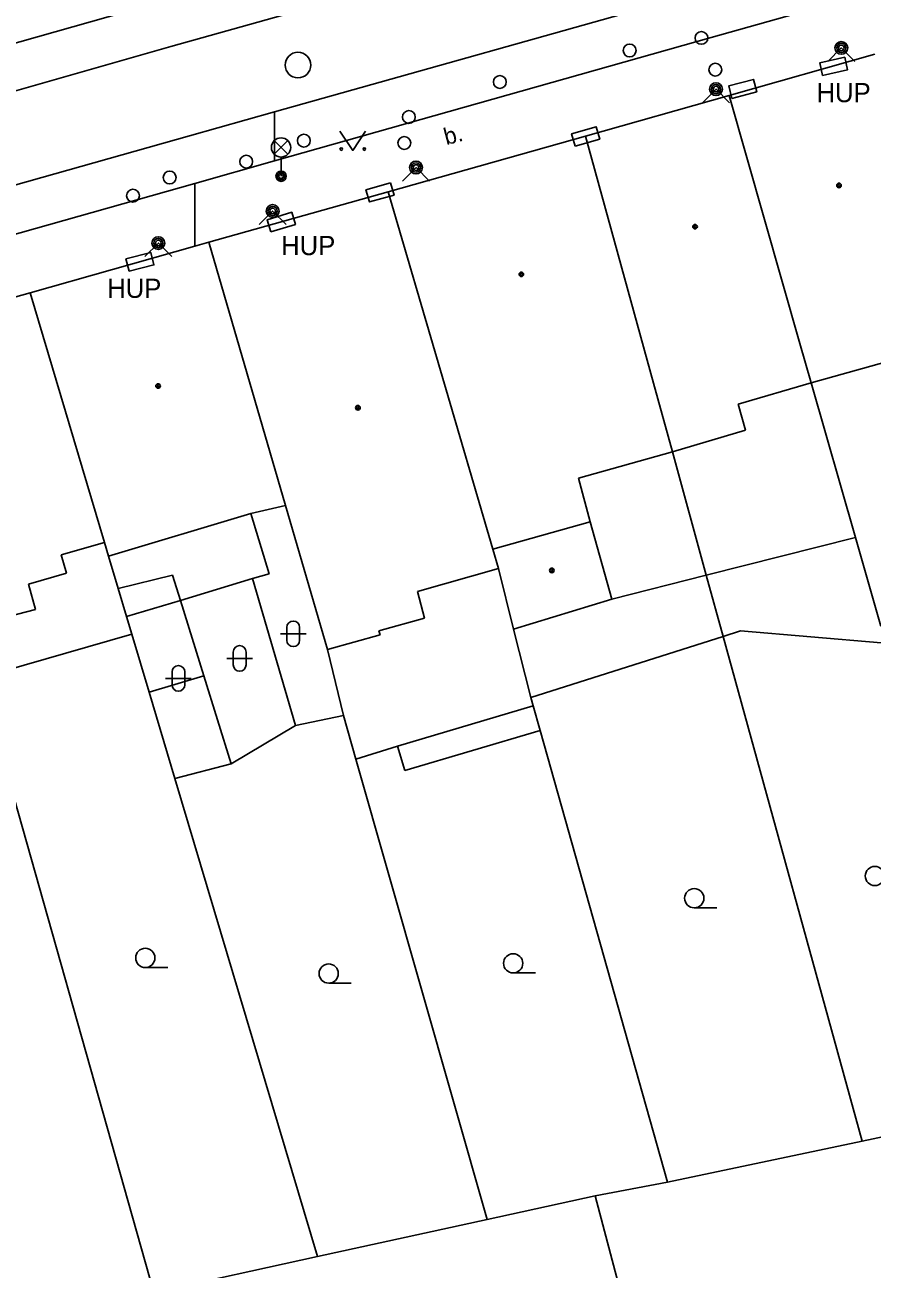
# Model space of a CAD drawing. Extents: x -596229 to -595156, y -1161237 to -1159376.
# Drawn here: x -595471.36 to -595438.29, y -1160753.16 to -1160704.58 of the extents above; entities that cross this region are included whole.
import ezdxf

# ---------------------------------------------------------------- set-up
doc = ezdxf.new("R2010")
doc.units = 0
for name, color, linetype in [('DOP - kresba z DSPS bez souradnic', 7, 'Continuous'), ('DOP - ploty', 7, 'Continuous'), ('DOP - rozhrani ploch obecne', 7, 'Continuous'), ('Level 24', 7, 'Continuous'), ('Level 27', 7, 'Continuous'), ('Level 28', 7, 'Continuous'), ('Level 31', 7, 'Continuous'), ('Level 33', 7, 'Continuous'), ('Level 36', 7, 'Continuous'), ('Level 39', 7, 'Continuous'), ('Specificka linie pasportu komunikaci', 7, 'Continuous'), ('TM - budovy zdene_ betonove - VP', 7, 'Continuous'), ('TM - komunikace - VP', 7, 'Continuous'), ('TM - letecke snimky - pomocna linie', 7, 'Continuous'), ('TM - popis objektu', 7, 'Continuous'), ('TM - popis povrchu', 7, 'Continuous'), ('TM - rozhrani ploch obecne - VP', 7, 'Continuous')]:
    doc.layers.add(name, color=color, linetype=linetype)

msp = doc.modelspace()

# ---------------------------------------------------------------- linework, layer by layer
at = {"layer": 'DOP - kresba z DSPS bez souradnic'}
for points in [[(-595462.54, -1160723.66), (-595461.83, -1160726.02)], [(-595467.72, -1160726.59), (-595465.6, -1160726.06)], [(-595465.6, -1160726.06), (-595465.29, -1160727.05)], [(-595461.83, -1160726.02), (-595462.47, -1160726.2)], [(-595462.47, -1160726.2), (-595460.79, -1160731.93)], [(-595465.29, -1160727.05), (-595464.38, -1160730)], [(-595464.38, -1160730), (-595463.31, -1160733.43)]]:
    msp.add_lwpolyline(points, dxfattribs=at)
at = {"layer": 'DOP - ploty'}
for points in [[(-595453.31, -1160751.22), (-595449.1, -1160750.3)], [(-595449.1, -1160750.3), (-595446.29, -1160760.93)], [(-595459.94, -1160752.67), (-595453.31, -1160751.22)], [(-595466.32, -1160754.07), (-595459.94, -1160752.67)]]:
    msp.add_lwpolyline(points, dxfattribs=at)
at = {"layer": 'DOP - rozhrani ploch obecne'}
for points in [[(-595446.08, -1160721.25), (-595444.76, -1160726.06)], [(-595468.1, -1160725.32), (-595467.72, -1160726.59)], [(-595444.76, -1160726.06), (-595444.1, -1160728.46)], [(-595467.72, -1160726.59), (-595467.39, -1160727.68)], [(-595467.39, -1160727.68), (-595467.19, -1160728.37)], [(-595467.19, -1160728.37), (-595473.12, -1160730.08)], [(-595466.51, -1160730.64), (-595467.19, -1160728.37)], [(-595452.28, -1160728.17), (-595451.61, -1160730.84)], [(-595444.1, -1160728.46), (-595451.61, -1160730.84)], [(-595443.42, -1160728.24), (-595444.1, -1160728.46)], [(-595444.1, -1160728.46), (-595438.68, -1160748.16)], [(-595437.94, -1160728.71), (-595443.42, -1160728.24)], [(-595458.92, -1160731.54), (-595459.55, -1160728.97)], [(-595473.12, -1160730.08), (-595466.32, -1160754.07)], [(-595465.51, -1160734), (-595466.51, -1160730.64)], [(-595451.61, -1160730.84), (-595451.52, -1160731.17)], [(-595458.92, -1160731.54), (-595460.79, -1160731.93)], [(-595458.44, -1160733.25), (-595458.92, -1160731.54)], [(-595451.52, -1160731.17), (-595451.25, -1160732.13)], [(-595460.79, -1160731.93), (-595463.31, -1160733.43)], [(-595451.25, -1160732.13), (-595456.53, -1160733.69)], [(-595451.25, -1160732.13), (-595446.28, -1160749.76)], [(-595456.82, -1160732.74), (-595458.44, -1160733.25)], [(-595456.53, -1160733.69), (-595456.82, -1160732.74)], [(-595463.31, -1160733.43), (-595465.51, -1160734)], [(-595458.44, -1160733.25), (-595453.31, -1160751.22)], [(-595459.94, -1160752.67), (-595465.51, -1160734)], [(-595438.68, -1160748.16), (-595432.61, -1160746.88)], [(-595446.28, -1160749.76), (-595438.68, -1160748.16)], [(-595449.1, -1160750.3), (-595446.28, -1160749.76)]]:
    msp.add_lwpolyline(points, dxfattribs=at)
at = {"layer": 'Level 24'}
for points in [[(-595440.221, -1160706.556), (-595439.246, -1160706.331), (-595439.359, -1160705.844), (-595440.334, -1160706.069)], [(-595443.76, -1160707.449), (-595442.793, -1160707.194), (-595442.92, -1160706.711), (-595443.887, -1160706.966)], [(-595449.88, -1160709.32), (-595448.92, -1160709.04), (-595449.06, -1160708.56), (-595450.02, -1160708.84)], [(-595457.087, -1160710.744), (-595458.049, -1160711.015), (-595457.913, -1160711.496), (-595456.951, -1160711.225)], [(-595461.756, -1160712.665), (-595460.799, -1160712.374), (-595460.944, -1160711.895), (-595461.901, -1160712.186)], [(-595467.293, -1160714.195), (-595466.324, -1160713.95), (-595466.447, -1160713.465), (-595467.416, -1160713.71)]]:
    msp.add_lwpolyline(points, close=True, dxfattribs=at)
at = {"layer": 'Level 27'}
msp.add_circle((-595460.7, -1160706.15), 0.5, dxfattribs=at)
at = {"layer": 'Level 28'}
for centre in [(-595444.95, -1160705.09), (-595447.75, -1160705.58), (-595452.82, -1160706.81), (-595456.37, -1160708.18), (-595460.47, -1160709.1), (-595462.72, -1160709.92), (-595465.71, -1160710.54), (-595467.14, -1160711.25)]:
    msp.add_circle(centre, 0.25, dxfattribs=at)
at = {"layer": 'Level 31'}
for points in [[(-595440.02, -1160706.01), (-595439.49, -1160705.48), (-595438.96, -1160706.01)], [(-595444.91, -1160707.62), (-595444.38, -1160707.09), (-595443.85, -1160707.62)], [(-595456.62, -1160710.68), (-595456.09, -1160710.15), (-595455.56, -1160710.68)], [(-595462.22, -1160712.38), (-595461.69, -1160711.85), (-595461.16, -1160712.38)], [(-595466.68, -1160713.63), (-595466.15, -1160713.1), (-595465.62, -1160713.63)]]:
    msp.add_lwpolyline(points, dxfattribs=at)
for centre, radius in [((-595439.49, -1160705.48), 0.25), ((-595439.49, -1160705.48), 0.18), ((-595439.49, -1160705.48), 0.11), ((-595444.41, -1160706.33), 0.25), ((-595444.38, -1160707.09), 0.25), ((-595444.38, -1160707.09), 0.18), ((-595444.38, -1160707.09), 0.11), ((-595456.55, -1160709.19), 0.25), ((-595456.09, -1160710.15), 0.25), ((-595456.09, -1160710.15), 0.18), ((-595456.09, -1160710.15), 0.11), ((-595461.69, -1160711.85), 0.25), ((-595461.69, -1160711.85), 0.18), ((-595461.69, -1160711.85), 0.11), ((-595466.15, -1160713.1), 0.25), ((-595466.15, -1160713.1), 0.18), ((-595466.15, -1160713.1), 0.11)]:
    msp.add_circle(centre, radius, dxfattribs=at)
at = {"layer": 'Level 33'}
for p, q in [((-595461.625, -1160709.63), (-595461.095, -1160709.1)), ((-595461.625, -1160709.1), (-595461.095, -1160709.63)), ((-595461.36, -1160709.74), (-595461.36, -1160710.49))]:
    msp.add_line(p, q, dxfattribs=at)
for centre, radius in [((-595461.36, -1160709.365), 0.375), ((-595461.36, -1160710.49), 0.2), ((-595461.36, -1160710.49), 0.145), ((-595461.36, -1160710.49), 0.0876)]:
    msp.add_circle(centre, radius, dxfattribs=at)
at = {"layer": 'Level 36'}
for p, q in [((-595461.136, -1160728.106), (-595461.136, -1160728.606)), ((-595460.636, -1160728.106), (-595460.636, -1160728.606)), ((-595461.386, -1160728.356), (-595460.386, -1160728.356)), ((-595463.226, -1160729.066), (-595463.226, -1160729.566)), ((-595462.726, -1160729.066), (-595462.726, -1160729.566)), ((-595463.476, -1160729.316), (-595462.476, -1160729.316)), ((-595465.866, -1160730.096), (-595464.866, -1160730.096)), ((-595465.616, -1160729.846), (-595465.616, -1160730.346)), ((-595465.116, -1160729.846), (-595465.116, -1160730.346)), ((-595445.23, -1160739.055), (-595444.355, -1160739.055)), ((-595466.66, -1160741.385), (-595465.785, -1160741.385)), ((-595452.3, -1160741.595), (-595451.425, -1160741.595)), ((-595459.5, -1160741.995), (-595458.625, -1160741.995))]:
    msp.add_line(p, q, dxfattribs=at)
msp.add_lwpolyline([(-595459.06, -1160708.73), (-595458.56, -1160709.48), (-595458.06, -1160708.73)], dxfattribs=at)
for centre, radius in [((-595459.01, -1160709.43), 0.05), ((-595458.111, -1160709.43), 0.05), ((-595438.18, -1160737.81), 0.375), ((-595445.23, -1160738.68), 0.375), ((-595466.66, -1160741.01), 0.375), ((-595459.5, -1160741.62), 0.375), ((-595452.3, -1160741.22), 0.375)]:
    msp.add_circle(centre, radius, dxfattribs=at)
for centre, start, end in [((-595460.886, -1160728.106), 0, 180), ((-595460.886, -1160728.606), 180, 0), ((-595462.976, -1160729.066), 0, 180), ((-595465.366, -1160729.846), 0, 180), ((-595462.976, -1160729.566), 180, 0), ((-595465.366, -1160730.346), 180, 0)]:
    msp.add_arc(centre, 0.25, start, end, dxfattribs=at)
at = {"layer": 'Level 39'}
for centre, radius in [((-595439.58, -1160710.85), 0.09), ((-595439.58, -1160710.85), 0.0398), ((-595445.2, -1160712.46), 0.09), ((-595445.2, -1160712.46), 0.0398), ((-595451.98, -1160714.32), 0.09), ((-595451.98, -1160714.32), 0.0398), ((-595466.16, -1160718.68), 0.09), ((-595466.16, -1160718.68), 0.0398), ((-595458.36, -1160719.53), 0.09), ((-595458.36, -1160719.53), 0.0398), ((-595450.79, -1160725.88), 0.09), ((-595450.79, -1160725.88), 0.0398)]:
    msp.add_circle(centre, radius, dxfattribs=at)
at = {"layer": 'Specificka linie pasportu komunikaci'}
for points in [[(-595461.62, -1160709.89), (-595461.62, -1160707.98)], [(-595464.72, -1160713.22), (-595464.72, -1160710.77)]]:
    msp.add_lwpolyline(points, dxfattribs=at)
at = {"layer": 'TM - budovy zdene_ betonove - VP'}
for points in [[(-595443.87, -1160707.34), (-595438.18, -1160705.73)], [(-595449.48, -1160708.92), (-595443.87, -1160707.34)], [(-595443.87, -1160707.34), (-595441.11, -1160717.02)], [(-595457.18, -1160711.1), (-595449.48, -1160708.92)], [(-595449.48, -1160708.92), (-595446.82, -1160718.57)], [(-595464.18, -1160713.07), (-595457.18, -1160711.1)], [(-595457.18, -1160711.1), (-595453.09, -1160725.05)], [(-595464.72, -1160713.22), (-595464.18, -1160713.07)], [(-595461.19, -1160723.35), (-595464.18, -1160713.07)], [(-595471.16, -1160715.04), (-595464.72, -1160713.22)], [(-595476.92, -1160716.66), (-595471.16, -1160715.04)], [(-595471.16, -1160715.04), (-595468.25, -1160724.79)], [(-595441.11, -1160717.02), (-595440.67, -1160718.55)], [(-595435.12, -1160717.01), (-595440.67, -1160718.55)], [(-595446.82, -1160718.57), (-595446.08, -1160721.25)], [(-595440.67, -1160718.55), (-595443.51, -1160719.39)], [(-595438.94, -1160724.59), (-595440.67, -1160718.55)], [(-595443.51, -1160719.39), (-595443.23, -1160720.41)], [(-595443.23, -1160720.41), (-595446.08, -1160721.25)], [(-595446.08, -1160721.25), (-595449.75, -1160722.28)], [(-595449.75, -1160722.28), (-595449.29, -1160723.98)], [(-595462.54, -1160723.66), (-595468.1, -1160725.32)], [(-595461.19, -1160723.35), (-595462.54, -1160723.66)], [(-595459.55, -1160728.97), (-595461.19, -1160723.35)], [(-595449.29, -1160723.98), (-595453.09, -1160725.05)], [(-595449.29, -1160723.98), (-595448.45, -1160727)], [(-595437.95, -1160728.06), (-595438.94, -1160724.59)], [(-595468.25, -1160724.79), (-595469.95, -1160725.27)], [(-595468.25, -1160724.79), (-595468.1, -1160725.32)], [(-595453.09, -1160725.05), (-595452.87, -1160725.81)], [(-595469.95, -1160725.27), (-595469.74, -1160725.99)], [(-595469.74, -1160725.99), (-595471.22, -1160726.42)], [(-595452.87, -1160725.81), (-595456.04, -1160726.71)], [(-595452.87, -1160725.81), (-595452.28, -1160728.17)], [(-595471.22, -1160726.42), (-595470.94, -1160727.41)], [(-595456.04, -1160726.71), (-595455.76, -1160727.74)], [(-595452.28, -1160728.17), (-595448.45, -1160727)], [(-595470.94, -1160727.41), (-595472.41, -1160727.78)], [(-595455.76, -1160727.74), (-595457.54, -1160728.24)], [(-595457.49, -1160728.4), (-595459.55, -1160728.97)], [(-595457.54, -1160728.24), (-595457.49, -1160728.4)]]:
    msp.add_lwpolyline(points, dxfattribs=at)
at = {"layer": 'TM - komunikace - VP'}
for points in [[(-595461.62, -1160709.89), (-595444.57, -1160705.07), (-595426.44, -1160699.97), (-595407.91, -1160694.8)], [(-595452.34, -1160699.79), (-595476.4, -1160706.61)], [(-595464.72, -1160710.77), (-595461.62, -1160709.89)], [(-595520.06, -1160726.47), (-595519.62, -1160726.32), (-595483.49, -1160716.07), (-595464.72, -1160710.77)]]:
    msp.add_lwpolyline(points, dxfattribs=at)
at = {"layer": 'TM - letecke snimky - pomocna linie'}
for points in [[(-595476.61, -1160708.55), (-595465.66, -1160705.42), (-595451.19, -1160701.37)], [(-595444.76, -1160726.06), (-595438.94, -1160724.59)], [(-595462.47, -1160726.2), (-595465.29, -1160727.05)], [(-595448.45, -1160727), (-595444.76, -1160726.06)], [(-595465.29, -1160727.05), (-595467.39, -1160727.68)], [(-595466.51, -1160730.64), (-595464.38, -1160730)], [(-595456.82, -1160732.74), (-595451.52, -1160731.17)]]:
    msp.add_lwpolyline(points, dxfattribs=at)
at = {"layer": 'TM - rozhrani ploch obecne - VP'}
for points in [[(-595461.62, -1160707.98), (-595445.03, -1160703.3), (-595426.9, -1160698.18), (-595409.18, -1160693.23), (-595408.32, -1160693.17), (-595407.86, -1160694.79)], [(-595520.52, -1160724.68), (-595501.22, -1160719.18), (-595483.95, -1160714.28), (-595464.93, -1160708.91), (-595461.62, -1160707.98)]]:
    msp.add_lwpolyline(points, dxfattribs=at)

# ---------------------------------------------------------------- texts
at = {"layer": 'TM - popis objektu'}
for p in [(-595440.46, -1160707.6), (-595461.36, -1160713.57), (-595468.15, -1160715.24)]:
    msp.add_text('HUP', height=0.75, dxfattribs=at).set_placement(p)
at = {"layer": 'TM - popis povrchu'}
msp.add_text('b.', height=0.65, rotation=14.8144, dxfattribs=at).set_placement((-595454.91, -1160709.28))

doc.saveas('drawing.dxf')
